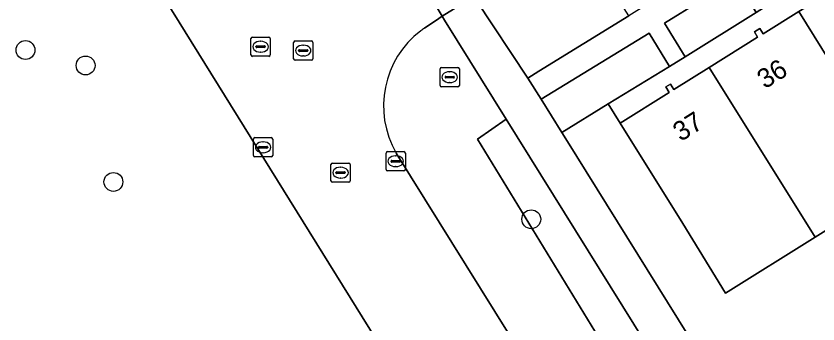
# Model space of a CAD drawing. Extents: x 159279 to 160377, y 384531 to 385888.
# Drawn here: x 159403.9 to 159445.47, y 385429.79 to 385445.76 of the extents above; entities that cross this region are included whole.
import ezdxf

# ---------------------------------------------------------------- set-up
doc = ezdxf.new("R2010")
doc.units = 0
for name, color, linetype in [('IMGEO_Boom', 7, 'Continuous'), ('IMGEO_Erf', 7, 'Continuous'), ('IMGEO_Groenvoorziening', 7, 'Continuous'), ('IMGEO_Kolk', 7, 'Continuous'), ('IMGEO_Pand', 7, 'Continuous'), ('IMGEO_Pand_nummerreeks', 7, 'Continuous'), ('IMGEO_Rijbaan_lokaal_open', 7, 'Continuous'), ('IMGEO_Rioolput', 7, 'Continuous'), ('IMGEO_Voetgangersgebied_open', 7, 'Continuous'), ('IMGEO_Voetpad_open', 7, 'Continuous')]:
    doc.layers.add(name, color=color, linetype=linetype)

msp = doc.modelspace()

# ---------------------------------------------------------------- linework, layer by layer
at = {"layer": 'IMGEO_Boom'}
for centre in [(159404.386, 385443.995), (159407.502, 385443.194), (159408.945, 385437.157), (159430.607, 385435.222)]:
    msp.add_circle(centre, 0.489, dxfattribs=at)
at = {"layer": 'IMGEO_Erf'}
for points in [[(159445.662, 385448.056), (159444.858, 385447.556), (159443.114, 385446.475), (159442.27, 385445.943), (159438.594, 385443.648), (159437.772, 385443.145), (159434.593, 385441.2), (159435.211, 385440.208), (159437.761, 385441.797), (159437.591, 385442.08), (159437.83, 385442.229), (159437.997, 385441.948), (159439.836, 385443.096), (159442.343, 385444.661), (159442.176, 385444.941), (159442.451, 385445.116), (159442.622, 385444.836), (159444.48, 385445.99), (159446.572, 385447.289)], [(159449.965, 385437.186), (159445.321, 385434.292), (159440.676, 385431.399), (159438.457, 385434.995), (159435.211, 385440.208), (159434.593, 385441.2), (159432.186, 385439.727), (159432.397, 385439.388), (159445.622, 385418.149)]]:
    msp.add_lwpolyline(points, dxfattribs=at)
at = {"layer": 'IMGEO_Groenvoorziening'}
for points in [[(159453.246, 385379.369), (159436.106, 385406.715), (159436.318, 385406.853), (159425.611, 385424.096), (159406.852, 385454.306)], [(159429.31, 385440.411), (159426.111, 385445.547), (159425.983, 385445.744), (159425.81, 385445.634), (159425.074, 385445.132)], [(159441.177, 385416.554), (159444.284, 385411.674), (159444.345, 385411.717), (159444.272, 385411.833), (159444.546, 385412.006), (159427.827, 385439.37), (159429.31, 385440.411)], [(159423.605, 385438.656), (159433.086, 385423.419)]]:
    msp.add_lwpolyline(points, dxfattribs=at)
for points in [[(159432.923, 385450.112), (159427.621, 385446.775), (159427.756, 385446.597), (159430.43, 385442.533), (159431.005, 385442.891), (159435.664, 385445.769)], [(159442.27, 385445.943), (159441.206, 385447.682), (159437.519, 385445.383), (159438.594, 385443.648)], [(159437.772, 385443.145), (159436.716, 385444.867), (159431.117, 385441.443), (159432.186, 385439.727), (159434.593, 385441.2)], [(159429.31, 385440.411), (159427.827, 385439.37), (159444.546, 385412.006), (159446.812, 385408.385), (159461.661, 385384.66), (159463.396, 385385.729), (159457.667, 385394.881)]]:
    msp.add_lwpolyline(points, close=True, dxfattribs=at)
for centre, radius, start, end in [((159427.975, 385440.907), 5.125, 124.4787, 127.1534), ((159427.827, 385441.103), 4.88, 127.1532, 210.0914)]:
    msp.add_arc(centre, radius, start, end, dxfattribs=at)
at = {"layer": 'IMGEO_Kolk'}
for p, q in [((159425.878, 385442.162), (159425.878, 385443.014)), ((159425.953, 385443.088), (159426.805, 385443.088)), ((159426.879, 385443.014), (159426.879, 385442.162)), ((159426.137, 385442.582), (159426.137, 385442.594)), ((159426.18, 385442.631), (159426.578, 385442.631)), ((159426.366, 385442.868), (159426.391, 385442.868)), ((159426.621, 385442.594), (159426.621, 385442.582)), ((159426.575, 385442.545), (159426.177, 385442.545)), ((159426.389, 385442.308), (159426.364, 385442.308)), ((159426.805, 385442.088), (159425.953, 385442.088)), ((159416.203, 385438.527), (159416.203, 385439.379)), ((159416.278, 385439.453), (159417.13, 385439.453)), ((159417.204, 385439.379), (159417.204, 385438.527)), ((159416.462, 385438.947), (159416.462, 385438.959)), ((159416.9, 385438.91), (159416.502, 385438.91)), ((159416.505, 385438.996), (159416.903, 385438.996)), ((159416.691, 385439.233), (159416.716, 385439.233)), ((159416.946, 385438.959), (159416.946, 385438.947)), ((159417.13, 385438.453), (159416.278, 385438.453)), ((159416.714, 385438.673), (159416.689, 385438.673)), ((159423.079, 385437.804), (159423.079, 385438.656)), ((159423.154, 385438.73), (159424.006, 385438.73)), ((159423.567, 385438.51), (159423.592, 385438.51)), ((159424.08, 385438.656), (159424.08, 385437.804)), ((159423.338, 385438.224), (159423.338, 385438.236)), ((159423.776, 385438.187), (159423.378, 385438.187)), ((159423.381, 385438.273), (159423.779, 385438.273)), ((159423.822, 385438.236), (159423.822, 385438.224)), ((159424.006, 385437.73), (159423.154, 385437.73)), ((159423.59, 385437.95), (159423.565, 385437.95))]:
    msp.add_line(p, q, dxfattribs=at)
for points in [[(159425.878, 385442.162), (159425.878, 385443.014)], [(159425.953, 385443.088), (159426.805, 385443.088)], [(159426.879, 385443.014), (159426.879, 385442.162)], [(159426.805, 385442.088), (159425.953, 385442.088)], [(159416.203, 385438.527), (159416.203, 385439.379)], [(159416.278, 385439.453), (159417.13, 385439.453)], [(159417.204, 385439.379), (159417.204, 385438.527)], [(159417.13, 385438.453), (159416.278, 385438.453)], [(159423.079, 385437.804), (159423.079, 385438.656)], [(159423.154, 385438.73), (159424.006, 385438.73)], [(159424.08, 385438.656), (159424.08, 385437.804)], [(159424.006, 385437.73), (159423.154, 385437.73)]]:
    msp.add_lwpolyline(points, dxfattribs=at)
for centre, radius, start, end in [((159425.955, 385443.012), 0.0765, 91.552, 178.448), ((159425.955, 385443.012), 0.0765, 91.552, 178.448), ((159426.803, 385443.012), 0.0765, 1.552, 88.448), ((159426.803, 385443.012), 0.0765, 1.552, 88.448), ((159426.177, 385442.591), 0.0403, 85.8775, 175.7526), ((159426.582, 385442.593), 0.0386, 1.7309, 96.639), ((159426.174, 385442.581), 0.0366, 178.938, 274.7102), ((159426.578, 385442.588), 0.043, 264.8664, 352.4533), ((159425.955, 385442.164), 0.0765, 181.552, 268.448), ((159425.955, 385442.164), 0.0765, 181.552, 268.448), ((159426.803, 385442.164), 0.0765, 271.552, 358.448), ((159426.803, 385442.164), 0.0765, 271.552, 358.448), ((159416.28, 385439.377), 0.0765, 91.552, 178.448), ((159416.28, 385439.377), 0.0765, 91.552, 178.448), ((159417.128, 385439.377), 0.0765, 1.552, 88.448), ((159417.128, 385439.377), 0.0765, 1.552, 88.448), ((159416.502, 385438.956), 0.0403, 85.8775, 175.7526), ((159416.499, 385438.946), 0.0366, 178.938, 274.7102), ((159416.903, 385438.953), 0.043, 264.8664, 352.4533), ((159416.907, 385438.958), 0.0386, 1.7309, 96.639), ((159416.28, 385438.529), 0.0765, 181.552, 268.448), ((159416.28, 385438.529), 0.0765, 181.552, 268.448), ((159417.128, 385438.529), 0.0765, 271.552, 358.448), ((159417.128, 385438.529), 0.0765, 271.552, 358.448), ((159423.156, 385438.654), 0.0765, 91.552, 178.448), ((159423.156, 385438.654), 0.0765, 91.552, 178.448), ((159424.004, 385438.654), 0.0765, 1.552, 88.448), ((159424.004, 385438.654), 0.0765, 1.552, 88.448), ((159423.378, 385438.233), 0.0403, 85.8775, 175.7526), ((159423.375, 385438.223), 0.0366, 178.938, 274.7102), ((159423.779, 385438.23), 0.043, 264.8664, 352.4533), ((159423.783, 385438.235), 0.0386, 1.7309, 96.639), ((159423.156, 385437.806), 0.0765, 181.552, 268.448), ((159423.156, 385437.806), 0.0765, 181.552, 268.448), ((159424.004, 385437.806), 0.0765, 271.552, 358.448), ((159424.004, 385437.806), 0.0765, 271.552, 358.448)]:
    msp.add_arc(centre, radius, start, end, dxfattribs=at)
for centre, major_axis, ratio, start_param, end_param in [((159426.365, 385442.588), (-0.387, 0.002), 0.722429, 4.712389, 7.853982), ((159426.39, 385442.588), (-0.39, 0.002), 0.717154, 1.570796, 4.712389), ((159416.69, 385438.953), (-0.387, 0.002), 0.722429, 4.712389, 7.853982), ((159416.715, 385438.953), (-0.39, 0.002), 0.717154, 1.570796, 4.712389), ((159423.566, 385438.23), (-0.387, 0.002), 0.722429, 4.712389, 7.853982), ((159423.591, 385438.23), (-0.39, 0.002), 0.717154, 1.570796, 4.712389)]:
    msp.add_ellipse(centre, major_axis=major_axis, ratio=ratio, start_param=start_param, end_param=end_param, dxfattribs=at)
at = {"layer": 'IMGEO_Pand'}
for points in [[(159449.12, 385448.891), (159446.804, 385447.447), (159446.63, 385447.727), (159446.398, 385447.579), (159446.572, 385447.289), (159444.48, 385445.99), (159449.965, 385437.186), (159454.61, 385440.079)], [(159444.48, 385445.99), (159442.622, 385444.836), (159442.451, 385445.116), (159442.176, 385444.941), (159442.343, 385444.661), (159439.836, 385443.096), (159445.321, 385434.292), (159449.965, 385437.186)], [(159439.836, 385443.096), (159437.997, 385441.948), (159437.83, 385442.229), (159437.591, 385442.08), (159437.761, 385441.797), (159435.211, 385440.208), (159438.457, 385434.995), (159440.676, 385431.399), (159445.321, 385434.292)]]:
    msp.add_lwpolyline(points, close=True, dxfattribs=at)
at = {"layer": 'IMGEO_Rijbaan_lokaal_open'}
for points in [[(159460.125, 385473.861), (159458.484, 385472.859), (159450.197, 385467.698), (159449.373, 385467.185), (159439.701, 385461.161), (159438.889, 385460.655), (159428.745, 385454.337), (159424.794, 385451.851), (159422.987, 385450.761), (159425.983, 385445.744), (159427.621, 385446.775), (159432.923, 385450.112), (159446.445, 385458.541), (159451.01, 385461.379), (159460.041, 385467.012), (159463.172, 385468.989)], [(159406.852, 385454.306), (159425.611, 385424.096), (159436.318, 385406.853), (159436.365, 385406.883), (159436.429, 385406.782), (159444.284, 385411.674), (159441.177, 385416.554)], [(159425.074, 385445.132), (159425.81, 385445.634), (159425.983, 385445.744), (159422.987, 385450.761), (159421.772, 385450.057)], [(159433.086, 385423.419), (159423.605, 385438.656)]]:
    msp.add_lwpolyline(points, dxfattribs=at)
for centre, radius, start, end in [((159427.975, 385440.907), 5.125, 124.4787, 127.1534), ((159427.827, 385441.103), 4.88, 127.1532, 210.0914)]:
    msp.add_arc(centre, radius, start, end, dxfattribs=at)
at = {"layer": 'IMGEO_Rioolput'}
for p, q in [((159416.152, 385444.668), (159417.004, 385444.668)), ((159416.077, 385443.742), (159416.077, 385444.594)), ((159416.565, 385444.448), (159416.59, 385444.448)), ((159417.078, 385444.594), (159417.078, 385443.742)), ((159418.285, 385443.541), (159418.285, 385444.393)), ((159418.36, 385444.467), (159419.212, 385444.467)), ((159419.286, 385444.393), (159419.286, 385443.541)), ((159416.336, 385444.162), (159416.336, 385444.174)), ((159416.774, 385444.125), (159416.376, 385444.125)), ((159416.379, 385444.211), (159416.777, 385444.211)), ((159416.588, 385443.888), (159416.563, 385443.888)), ((159416.82, 385444.174), (159416.82, 385444.162)), ((159418.544, 385443.961), (159418.544, 385443.973)), ((159418.982, 385443.924), (159418.584, 385443.924)), ((159418.587, 385444.01), (159418.985, 385444.01)), ((159418.773, 385444.247), (159418.798, 385444.247)), ((159419.028, 385443.973), (159419.028, 385443.961)), ((159417.004, 385443.668), (159416.152, 385443.668)), ((159419.212, 385443.467), (159418.36, 385443.467)), ((159418.796, 385443.687), (159418.771, 385443.687)), ((159420.222, 385437.211), (159420.222, 385438.063)), ((159420.297, 385438.137), (159421.149, 385438.137)), ((159421.223, 385438.063), (159421.223, 385437.211)), ((159420.481, 385437.631), (159420.481, 385437.643)), ((159420.524, 385437.68), (159420.922, 385437.68)), ((159420.71, 385437.917), (159420.735, 385437.917)), ((159420.965, 385437.643), (159420.965, 385437.631)), ((159420.919, 385437.594), (159420.521, 385437.594)), ((159420.733, 385437.357), (159420.708, 385437.357)), ((159421.149, 385437.137), (159420.297, 385437.137))]:
    msp.add_line(p, q, dxfattribs=at)
for points in [[(159416.152, 385444.668), (159417.004, 385444.668)], [(159416.077, 385443.742), (159416.077, 385444.594)], [(159417.078, 385444.594), (159417.078, 385443.742)], [(159418.285, 385443.541), (159418.285, 385444.393)], [(159418.36, 385444.467), (159419.212, 385444.467)], [(159419.286, 385444.393), (159419.286, 385443.541)], [(159417.004, 385443.668), (159416.152, 385443.668)], [(159419.212, 385443.467), (159418.36, 385443.467)], [(159420.222, 385437.211), (159420.222, 385438.063)], [(159420.297, 385438.137), (159421.149, 385438.137)], [(159421.223, 385438.063), (159421.223, 385437.211)], [(159421.149, 385437.137), (159420.297, 385437.137)]]:
    msp.add_lwpolyline(points, dxfattribs=at)
for centre, radius, start, end in [((159416.154, 385444.592), 0.0765, 91.552, 178.448), ((159416.154, 385444.592), 0.0765, 91.552, 178.448), ((159417.002, 385444.592), 0.0765, 1.552, 88.448), ((159417.002, 385444.592), 0.0765, 1.552, 88.448), ((159418.362, 385444.391), 0.0765, 91.552, 178.448), ((159418.362, 385444.391), 0.0765, 91.552, 178.448), ((159419.21, 385444.391), 0.0765, 1.552, 88.448), ((159419.21, 385444.391), 0.0765, 1.552, 88.448), ((159416.376, 385444.171), 0.0403, 85.8775, 175.7526), ((159416.373, 385444.161), 0.0366, 178.938, 274.7102), ((159416.777, 385444.168), 0.043, 264.8664, 352.4533), ((159416.781, 385444.173), 0.0386, 1.7309, 96.639), ((159418.584, 385443.97), 0.0403, 85.8775, 175.7526), ((159418.581, 385443.96), 0.0366, 178.938, 274.7102), ((159418.985, 385443.967), 0.043, 264.8664, 352.4533), ((159418.989, 385443.972), 0.0386, 1.7309, 96.639), ((159416.154, 385443.744), 0.0765, 181.552, 268.448), ((159416.154, 385443.744), 0.0765, 181.552, 268.448), ((159417.002, 385443.744), 0.0765, 271.552, 358.448), ((159417.002, 385443.744), 0.0765, 271.552, 358.448), ((159418.362, 385443.543), 0.0765, 181.552, 268.448), ((159418.362, 385443.543), 0.0765, 181.552, 268.448), ((159419.21, 385443.543), 0.0765, 271.552, 358.448), ((159419.21, 385443.543), 0.0765, 271.552, 358.448), ((159420.299, 385438.061), 0.0765, 91.552, 178.448), ((159420.299, 385438.061), 0.0765, 91.552, 178.448), ((159421.147, 385438.061), 0.0765, 1.552, 88.448), ((159421.147, 385438.061), 0.0765, 1.552, 88.448), ((159420.521, 385437.64), 0.0403, 85.8775, 175.7526), ((159420.518, 385437.63), 0.0366, 178.938, 274.7102), ((159420.922, 385437.637), 0.043, 264.8664, 352.4533), ((159420.926, 385437.642), 0.0386, 1.7309, 96.639), ((159420.299, 385437.213), 0.0765, 181.552, 268.448), ((159420.299, 385437.213), 0.0765, 181.552, 268.448), ((159421.147, 385437.213), 0.0765, 271.552, 358.448), ((159421.147, 385437.213), 0.0765, 271.552, 358.448)]:
    msp.add_arc(centre, radius, start, end, dxfattribs=at)
for centre, major_axis, ratio, start_param, end_param in [((159416.564, 385444.168), (-0.387, 0.002), 0.722429, 4.712389, 7.853982), ((159416.589, 385444.168), (-0.39, 0.002), 0.717154, 1.570796, 4.712389), ((159418.772, 385443.967), (-0.387, 0.002), 0.722429, 4.712389, 7.853982), ((159418.797, 385443.967), (-0.39, 0.002), 0.717154, 1.570796, 4.712389), ((159420.709, 385437.637), (-0.387, 0.002), 0.722429, 4.712389, 7.853982), ((159420.734, 385437.637), (-0.39, 0.002), 0.717154, 1.570796, 4.712389)]:
    msp.add_ellipse(centre, major_axis=major_axis, ratio=ratio, start_param=start_param, end_param=end_param, dxfattribs=at)
at = {"layer": 'IMGEO_Voetgangersgebied_open'}
msp.add_lwpolyline([(159432.397, 385439.388), (159432.186, 385439.727), (159431.117, 385441.443), (159430.43, 385442.533), (159427.756, 385446.597), (159427.621, 385446.775), (159425.983, 385445.744), (159426.111, 385445.547), (159429.31, 385440.411), (159457.667, 385394.881), (159459.434, 385395.969), (159446.687, 385416.44), (159445.622, 385418.149)], close=True, dxfattribs=at)
at = {"layer": 'IMGEO_Voetpad_open'}
msp.add_lwpolyline([(159449.169, 385454.187), (159435.664, 385445.769), (159431.005, 385442.891), (159430.43, 385442.533), (159431.117, 385441.443), (159436.716, 385444.867), (159437.772, 385443.145), (159438.594, 385443.648), (159437.519, 385445.383), (159441.206, 385447.682), (159442.27, 385445.943), (159443.114, 385446.475), (159442.03, 385448.198), (159443.782, 385449.288), (159444.858, 385447.556), (159445.662, 385448.056), (159444.586, 385449.795), (159450.407, 385453.401)], dxfattribs=at)

# ---------------------------------------------------------------- texts
at = {"layer": 'IMGEO_Pand_nummerreeks'}
for s, rotation, p in [('36', 31.8393, (159442.717, 385441.952)), ('37', 31.9768, (159438.355, 385439.224))]:
    msp.add_text(s, height=1, rotation=rotation, dxfattribs=at).set_placement(p)

doc.saveas('drawing.dxf')
